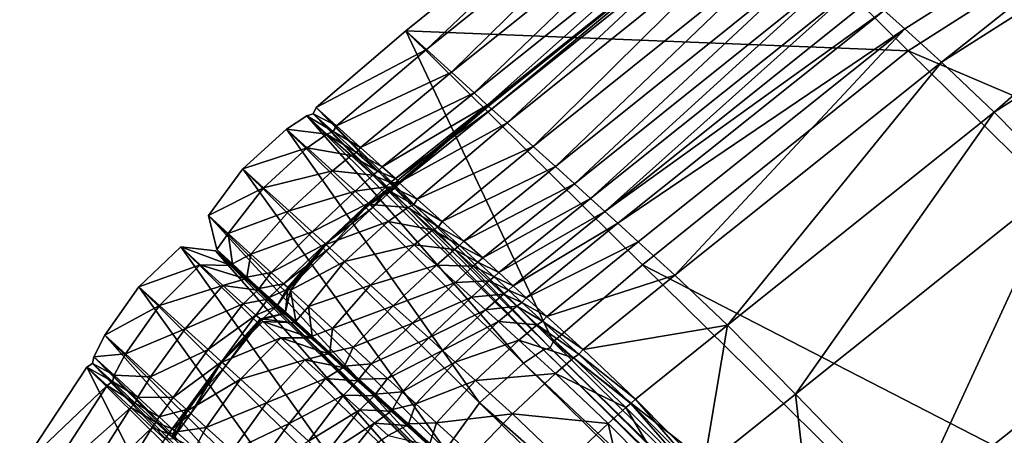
# Model space of a CAD drawing. Header units: millimetres. Extents: x 2387 to 13955, y -4964 to 364.
# Tile 765 of 1056: x 2406 to 2435, y 277 to 289. Entities that reach past the tile are written whole.
import ezdxf

# ---------------------------------------------------------------- set-up
doc = ezdxf.new("R2010")
doc.units = ezdxf.units.MM
doc.header["$MEASUREMENT"] = 0
doc.layers.add('Predefinito', color=7, linetype='Continuous', true_color=0x000000)

# ---------------------------------------------------------------- blocks, each defined once
blk = doc.blocks.new('Blocco 09')
at = {"layer": 'Predefinito'}
for points in [[(-980.766, 21.957, 765.292), (-980.158, 21.412, 765.782), (-968.609, 28.743, 765.788)], [(-968.609, 28.743, 765.788), (-980.158, 21.412, 765.782), (-979.083, 20.437, 766.582)], [(-979.083, 20.437, 766.582), (-967.538, 27.779, 766.586), (-968.609, 28.743, 765.788)], [(-968.547, 28.111, 715.808), (-980.06, 20.774, 715.808), (-987.011, 27.646, 756.787)], [(-980.06, 20.774, 715.808), (-968.547, 28.111, 715.808), (-946.606, 6.508, 600.213)], [(-967.538, 27.779, 766.586), (-979.083, 20.437, 766.582), (-977.542, 18.968, 767.447)], [(-977.542, 18.968, 767.447), (-966.002, 26.32, 767.448), (-967.538, 27.779, 766.586)], [(-994.816, 21.359, 756.775), (-987.011, 27.646, 756.787), (-980.06, 20.774, 715.808)], [(-987.011, 27.646, 756.787), (-994.816, 21.359, 756.775), (-994.208, 20.809, 759.795)], [(-994.208, 20.809, 759.795), (-986.4, 27.09, 759.816), (-987.011, 27.646, 756.787)], [(-986.4, 27.09, 759.816), (-994.208, 20.809, 759.795), (-993.471, 20.141, 761.528)], [(-993.471, 20.141, 761.528), (-985.653, 26.411, 761.561), (-986.4, 27.09, 759.816)], [(-985.653, 26.411, 761.561), (-993.471, 20.141, 761.528), (-992.807, 19.536, 762.266)], [(-992.807, 19.536, 762.266), (-984.989, 25.788, 762.302), (-985.653, 26.411, 761.561)], [(-966.002, 26.32, 767.448), (-977.542, 18.968, 767.447), (-975.537, 16.94, 768.132)], [(-984.989, 25.788, 762.302), (-992.807, 19.536, 762.266), (-992.422, 19.176, 762.3)], [(-992.422, 19.176, 762.3), (-984.627, 25.398, 762.325), (-984.989, 25.788, 762.302)], [(-984.627, 25.398, 762.325), (-992.422, 19.176, 762.3), (-992.295, 19.052, 762.146)], [(-984.581, 25.417, 762.853), (-984.627, 25.398, 762.325), (-992.407, 19.159, 762.322)], [(-992.407, 19.159, 762.322), (-992.38, 19.143, 762.848), (-984.581, 25.417, 762.853)], [(-992.295, 19.052, 762.146), (-992.407, 19.159, 762.322), (-984.627, 25.398, 762.325)], [(-984.581, 25.417, 762.853), (-992.38, 19.143, 762.848), (-991.832, 18.65, 763.744)], [(-992.295, 19.052, 762.146), (-984.521, 25.262, 762.157), (-984.627, 25.398, 762.325)], [(-984.627, 25.398, 762.325), (-984.521, 25.262, 762.157), (-992.295, 19.052, 762.146)], [(-991.832, 18.65, 763.744), (-984.022, 24.929, 763.763), (-984.581, 25.417, 762.853)], [(-984.022, 24.929, 763.763), (-991.832, 18.65, 763.744), (-991.075, 17.964, 764.596)], [(-991.075, 17.964, 764.596), (-983.26, 24.237, 764.63), (-984.022, 24.929, 763.763)], [(-983.26, 24.237, 764.63), (-991.075, 17.964, 764.596), (-990.42, 17.371, 764.989)], [(-990.42, 17.371, 764.989), (-982.605, 23.641, 765.028), (-983.26, 24.237, 764.63)], [(-982.605, 23.641, 765.028), (-990.42, 17.371, 764.989), (-989.859, 16.863, 765.081)], [(-989.859, 16.863, 765.081), (-982.045, 23.13, 765.121), (-982.605, 23.641, 765.028)], [(-982.045, 23.13, 765.121), (-989.859, 16.863, 765.081), (-989.386, 16.43, 765.033)], [(-989.386, 16.43, 765.033), (-981.572, 22.691, 765.074), (-982.045, 23.13, 765.121)], [(-981.572, 22.691, 765.074), (-989.386, 16.43, 765.033), (-988.973, 16.051, 765.027)], [(-988.973, 16.051, 765.027), (-981.155, 22.306, 765.07), (-981.572, 22.691, 765.074)], [(-980.766, 21.957, 765.292), (-981.155, 22.306, 765.07), (-988.973, 16.051, 765.027)], [(-988.973, 16.051, 765.027), (-988.592, 15.705, 765.248), (-980.766, 21.957, 765.292)], [(-980.158, 21.412, 765.782), (-980.766, 21.957, 765.292), (-988.592, 15.705, 765.248)], [(-988.592, 15.705, 765.248), (-987.99, 15.158, 765.737), (-980.158, 21.412, 765.782)], [(-980.158, 21.412, 765.782), (-987.99, 15.158, 765.737), (-986.914, 14.182, 766.538)], [(-986.914, 14.182, 766.538), (-979.083, 20.437, 766.582), (-980.158, 21.412, 765.782)], [(-994.208, 20.809, 759.795), (-994.816, 21.359, 756.775), (-997.442, 19.104, 756.738)], [(-990.486, 12.227, 715.789), (-997.442, 19.104, 756.738), (-994.816, 21.359, 756.775)], [(-980.06, 20.774, 715.808), (-987.863, 14.486, 715.803), (-994.816, 21.359, 756.775)], [(-994.816, 21.359, 756.775), (-987.863, 14.486, 715.803), (-990.486, 12.227, 715.789)], [(-997.442, 19.104, 756.738), (-996.848, 18.568, 759.731), (-994.208, 20.809, 759.795)], [(-993.471, 20.141, 761.528), (-994.208, 20.809, 759.795), (-996.848, 18.568, 759.731)], [(-987.863, 14.486, 715.803), (-980.06, 20.774, 715.808), (-958.118, -0.829, 600.213)], [(-946.606, 6.508, 600.213), (-958.118, -0.829, 600.213), (-980.06, 20.774, 715.808)], [(-979.083, 20.437, 766.582), (-986.914, 14.182, 766.538), (-985.372, 12.712, 767.404)], [(-985.372, 12.712, 767.404), (-977.542, 18.968, 767.447), (-979.083, 20.437, 766.582)], [(-996.848, 18.568, 759.731), (-996.14, 17.934, 761.432), (-993.471, 20.141, 761.528)], [(-992.807, 19.536, 762.266), (-993.471, 20.141, 761.528), (-996.14, 17.934, 761.432)], [(-996.14, 17.934, 761.432), (-995.502, 17.365, 762.16), (-992.807, 19.536, 762.266)], [(-992.422, 19.176, 762.3), (-992.807, 19.536, 762.266), (-995.502, 17.365, 762.16)], [(-990.572, 12.043, 715.78), (-997.53, 18.923, 756.713), (-997.442, 19.104, 756.738)], [(-996.848, 18.568, 759.731), (-997.442, 19.104, 756.738), (-997.53, 18.923, 756.713)], [(-997.442, 19.104, 756.738), (-990.486, 12.227, 715.789), (-990.572, 12.043, 715.78)], [(-995.502, 17.365, 762.16), (-995.117, 17.024, 762.233), (-992.422, 19.176, 762.3)], [(-992.295, 19.052, 762.146), (-992.422, 19.176, 762.3), (-995.117, 17.024, 762.233)], [(-992.38, 19.143, 762.848), (-992.407, 19.159, 762.322), (-995.06, 16.958, 762.321)], [(-994.973, 16.893, 762.128), (-995.06, 16.958, 762.321), (-992.407, 19.159, 762.322)], [(-995.06, 16.958, 762.321), (-995.014, 16.903, 762.833), (-992.38, 19.143, 762.848)], [(-991.832, 18.65, 763.744), (-992.38, 19.143, 762.848), (-995.014, 16.903, 762.833)], [(-992.407, 19.159, 762.322), (-992.295, 19.052, 762.146), (-994.973, 16.893, 762.128)], [(-991.358, 11.596, 715.803), (-998.311, 18.469, 756.775), (-997.721, 18.86, 756.738)], [(-997.127, 18.325, 759.731), (-997.721, 18.86, 756.738), (-998.311, 18.469, 756.775)], [(-996.945, 18.397, 759.688), (-997.53, 18.923, 756.713), (-997.721, 18.86, 756.738)], [(-990.765, 11.984, 715.789), (-997.721, 18.86, 756.738), (-997.53, 18.923, 756.713)], [(-997.721, 18.86, 756.738), (-990.765, 11.984, 715.789), (-991.358, 11.596, 715.803)], [(-997.721, 18.86, 756.738), (-997.127, 18.325, 759.731), (-996.945, 18.397, 759.688)], [(-997.53, 18.923, 756.713), (-996.945, 18.397, 759.688), (-996.848, 18.568, 759.731)], [(-997.53, 18.923, 756.713), (-990.572, 12.043, 715.78), (-990.765, 11.984, 715.789)], [(-995.117, 17.024, 762.233), (-994.973, 16.893, 762.128), (-992.295, 19.052, 762.146)], [(-977.542, 18.968, 767.447), (-985.372, 12.712, 767.404), (-983.37, 10.687, 768.089)], [(-983.37, 10.687, 768.089), (-975.537, 16.94, 768.132), (-977.542, 18.968, 767.447)], [(-996.14, 17.934, 761.432), (-996.848, 18.568, 759.731), (-996.945, 18.397, 759.688)], [(-995.014, 16.903, 762.833), (-994.476, 16.414, 763.687), (-991.832, 18.65, 763.744)], [(-991.075, 17.964, 764.596), (-991.832, 18.65, 763.744), (-994.476, 16.414, 763.687)], [(-997.704, 17.918, 759.795), (-998.311, 18.469, 756.775), (-999.599, 17.302, 756.787)], [(-992.647, 10.43, 715.808), (-999.599, 17.302, 756.787), (-998.311, 18.469, 756.775)], [(-998.311, 18.469, 756.775), (-991.358, 11.596, 715.803), (-992.647, 10.43, 715.808)], [(-998.311, 18.469, 756.775), (-997.704, 17.918, 759.795), (-997.127, 18.325, 759.731)], [(-996.419, 17.691, 761.432), (-997.127, 18.325, 759.731), (-997.704, 17.918, 759.795)], [(-996.257, 17.786, 761.368), (-996.945, 18.397, 759.688), (-997.127, 18.325, 759.731)], [(-997.127, 18.325, 759.731), (-996.419, 17.691, 761.432), (-996.257, 17.786, 761.368)], [(-996.945, 18.397, 759.688), (-996.257, 17.786, 761.368), (-996.14, 17.934, 761.432)], [(-995.502, 17.365, 762.16), (-996.14, 17.934, 761.432), (-996.257, 17.786, 761.368)], [(-994.476, 16.414, 763.687), (-993.74, 15.753, 764.494), (-991.075, 17.964, 764.596)], [(-990.42, 17.371, 764.989), (-991.075, 17.964, 764.596), (-993.74, 15.753, 764.494)], [(-999.599, 17.302, 756.787), (-998.987, 16.746, 759.816), (-997.704, 17.918, 759.795)], [(-996.967, 17.25, 761.528), (-997.704, 17.918, 759.795), (-998.987, 16.746, 759.816)], [(-997.704, 17.918, 759.795), (-996.967, 17.25, 761.528), (-996.419, 17.691, 761.432)], [(-995.781, 17.121, 762.16), (-996.419, 17.691, 761.432), (-996.967, 17.25, 761.528)], [(-995.638, 17.239, 762.089), (-996.257, 17.786, 761.368), (-996.419, 17.691, 761.432)], [(-996.419, 17.691, 761.432), (-995.781, 17.121, 762.16), (-995.638, 17.239, 762.089)], [(-996.257, 17.786, 761.368), (-995.638, 17.239, 762.089), (-995.502, 17.365, 762.16)], [(-995.117, 17.024, 762.233), (-995.502, 17.365, 762.16), (-995.638, 17.239, 762.089)], [(-993.74, 15.753, 764.494), (-993.104, 15.183, 764.866), (-990.42, 17.371, 764.989)], [(-989.859, 16.863, 765.081), (-990.42, 17.371, 764.989), (-993.104, 15.183, 764.866)], [(-993.646, 9.053, 715.774), (-1000.607, 15.933, 756.697), (-999.599, 17.302, 756.787)], [(-998.987, 16.746, 759.816), (-999.599, 17.302, 756.787), (-1000.607, 15.933, 756.697)], [(-999.599, 17.302, 756.787), (-992.647, 10.43, 715.808), (-993.646, 9.053, 715.774)], [(-998.987, 16.746, 759.816), (-998.24, 16.067, 761.561), (-996.967, 17.25, 761.528)], [(-996.301, 16.648, 762.266), (-996.967, 17.25, 761.528), (-998.24, 16.067, 761.561)], [(-996.967, 17.25, 761.528), (-996.301, 16.648, 762.266), (-995.781, 17.121, 762.16)], [(-995.397, 16.78, 762.233), (-995.781, 17.121, 762.16), (-996.301, 16.648, 762.266)], [(-995.26, 16.904, 762.189), (-995.638, 17.239, 762.089), (-995.781, 17.121, 762.16)], [(-995.781, 17.121, 762.16), (-995.397, 16.78, 762.233), (-995.26, 16.904, 762.189)], [(-995.638, 17.239, 762.089), (-995.26, 16.904, 762.189), (-995.117, 17.024, 762.233)], [(-996.301, 16.648, 762.266), (-995.907, 16.295, 762.298), (-995.397, 16.78, 762.233)], [(-995.253, 16.649, 762.128), (-995.397, 16.78, 762.233), (-995.907, 16.295, 762.298)], [(-995.109, 16.766, 762.117), (-995.26, 16.904, 762.189), (-995.397, 16.78, 762.233)], [(-995.397, 16.78, 762.233), (-995.253, 16.649, 762.128), (-995.109, 16.766, 762.117)], [(-995.11, 16.731, 762.824), (-995.174, 16.806, 762.321), (-995.34, 16.714, 762.321)], [(-995.253, 16.649, 762.128), (-995.34, 16.714, 762.321), (-995.174, 16.806, 762.321)], [(-994.973, 16.893, 762.128), (-995.117, 17.024, 762.233), (-995.26, 16.904, 762.189)], [(-995.26, 16.904, 762.189), (-995.109, 16.766, 762.117), (-994.973, 16.893, 762.128)], [(-995.174, 16.806, 762.321), (-995.109, 16.766, 762.117), (-995.253, 16.649, 762.128)], [(-995.109, 16.766, 762.117), (-995.174, 16.806, 762.321), (-995.06, 16.958, 762.321)], [(-995.014, 16.903, 762.833), (-995.06, 16.958, 762.321), (-995.174, 16.806, 762.321)], [(-995.174, 16.806, 762.321), (-995.11, 16.731, 762.824), (-995.014, 16.903, 762.833)], [(-994.476, 16.414, 763.687), (-995.014, 16.903, 762.833), (-995.11, 16.731, 762.824)], [(-995.06, 16.958, 762.321), (-994.973, 16.893, 762.128), (-995.109, 16.766, 762.117)], [(-993.104, 15.183, 764.866), (-992.555, 14.689, 764.953), (-989.859, 16.863, 765.081)], [(-989.386, 16.43, 765.033), (-989.859, 16.863, 765.081), (-992.555, 14.689, 764.953)], [(-975.537, 16.94, 768.132), (-983.37, 10.687, 768.089), (-980.022, 7.233, 768.671)], [(-980.022, 7.233, 768.671), (-972.181, 13.477, 768.714), (-975.537, 16.94, 768.132)], [(-1000.607, 15.933, 756.697), (-1000.032, 15.409, 759.66), (-998.987, 16.746, 759.816)], [(-998.24, 16.067, 761.561), (-998.987, 16.746, 759.816), (-1000.032, 15.409, 759.66)], [(-998.24, 16.067, 761.561), (-997.564, 15.454, 762.301), (-996.301, 16.648, 762.266)], [(-995.907, 16.295, 762.298), (-996.301, 16.648, 762.266), (-997.564, 15.454, 762.301)], [(-995.907, 16.295, 762.298), (-995.774, 16.177, 762.144), (-995.253, 16.649, 762.128)], [(-995.774, 16.177, 762.144), (-995.892, 16.279, 762.32), (-995.34, 16.714, 762.321)], [(-995.294, 16.659, 762.833), (-995.34, 16.714, 762.321), (-995.892, 16.279, 762.32)], [(-995.892, 16.279, 762.32), (-995.873, 16.255, 762.847), (-995.294, 16.659, 762.833)], [(-994.756, 16.17, 763.687), (-995.294, 16.659, 762.833), (-995.873, 16.255, 762.847)], [(-995.34, 16.714, 762.321), (-995.253, 16.649, 762.128), (-995.774, 16.177, 762.144)], [(-995.34, 16.714, 762.321), (-995.294, 16.659, 762.833), (-995.11, 16.731, 762.824)], [(-994.576, 16.246, 763.649), (-995.11, 16.731, 762.824), (-995.294, 16.659, 762.833)], [(-995.294, 16.659, 762.833), (-994.756, 16.17, 763.687), (-994.576, 16.246, 763.649)], [(-995.11, 16.731, 762.824), (-994.576, 16.246, 763.649), (-994.476, 16.414, 763.687)], [(-997.564, 15.454, 762.301), (-997.167, 15.098, 762.32), (-995.907, 16.295, 762.298)], [(-995.774, 16.177, 762.144), (-995.907, 16.295, 762.298), (-997.167, 15.098, 762.32)], [(-995.873, 16.255, 762.847), (-995.892, 16.279, 762.32), (-997.167, 15.098, 762.32)], [(-997.038, 14.984, 762.149), (-997.167, 15.098, 762.32), (-995.892, 16.279, 762.32)], [(-997.167, 15.098, 762.32), (-997.157, 15.083, 762.852), (-995.873, 16.255, 762.847)], [(-995.329, 15.758, 763.744), (-995.873, 16.255, 762.847), (-997.157, 15.083, 762.852)], [(-995.892, 16.279, 762.32), (-995.774, 16.177, 762.144), (-997.038, 14.984, 762.149)], [(-995.873, 16.255, 762.847), (-995.329, 15.758, 763.744), (-994.756, 16.17, 763.687)], [(-993.856, 15.602, 764.425), (-994.576, 16.246, 763.649), (-994.756, 16.17, 763.687)], [(-993.74, 15.753, 764.494), (-994.476, 16.414, 763.687), (-994.576, 16.246, 763.649)], [(-994.576, 16.246, 763.649), (-993.856, 15.602, 764.425), (-993.74, 15.753, 764.494)], [(-992.555, 14.689, 764.953), (-992.081, 14.257, 764.904), (-989.386, 16.43, 765.033)], [(-988.973, 16.051, 765.027), (-989.386, 16.43, 765.033), (-992.081, 14.257, 764.904)], [(-1000.032, 15.409, 759.66), (-1000.607, 15.933, 756.697), (-1000.362, 14.937, 756.425)], [(-993.372, 8.031, 715.673), (-1000.362, 14.937, 756.425), (-1000.607, 15.933, 756.697)], [(-1000.607, 15.933, 756.697), (-993.646, 9.053, 715.774), (-993.372, 8.031, 715.673)], [(-1000.032, 15.409, 759.66), (-999.367, 14.802, 761.327), (-998.24, 16.067, 761.561)], [(-997.564, 15.454, 762.301), (-998.24, 16.067, 761.561), (-999.367, 14.802, 761.327)], [(-997.167, 15.098, 762.32), (-997.038, 14.984, 762.149), (-995.774, 16.177, 762.144)], [(-994.02, 15.509, 764.494), (-994.756, 16.17, 763.687), (-995.329, 15.758, 763.744)], [(-994.756, 16.17, 763.687), (-994.02, 15.509, 764.494), (-993.856, 15.602, 764.425)], [(-992.081, 14.257, 764.904), (-991.661, 13.872, 764.899), (-988.973, 16.051, 765.027)], [(-988.592, 15.705, 765.248), (-988.973, 16.051, 765.027), (-991.661, 13.872, 764.899)], [(-997.157, 15.083, 762.852), (-996.61, 14.585, 763.763), (-995.329, 15.758, 763.744)], [(-994.571, 15.072, 764.597), (-995.329, 15.758, 763.744), (-996.61, 14.585, 763.763)], [(-995.329, 15.758, 763.744), (-994.571, 15.072, 764.597), (-994.02, 15.509, 764.494)], [(-993.104, 15.183, 764.866), (-993.74, 15.753, 764.494), (-993.856, 15.602, 764.425)], [(-991.661, 13.872, 764.899), (-991.275, 13.517, 765.122), (-988.592, 15.705, 765.248)], [(-987.99, 15.158, 765.737), (-988.592, 15.705, 765.248), (-991.275, 13.517, 765.122)], [(-1000.362, 14.937, 756.425), (-999.896, 14.509, 759.192), (-1000.032, 15.409, 759.66)], [(-999.367, 14.802, 761.327), (-1000.032, 15.409, 759.66), (-999.896, 14.509, 759.192)], [(-999.367, 14.802, 761.327), (-998.77, 14.259, 762.044), (-997.564, 15.454, 762.301)], [(-997.167, 15.098, 762.32), (-997.564, 15.454, 762.301), (-998.77, 14.259, 762.044)], [(-993.384, 14.938, 764.866), (-994.02, 15.509, 764.494), (-994.571, 15.072, 764.597)], [(-993.234, 15.048, 764.784), (-993.856, 15.602, 764.425), (-994.02, 15.509, 764.494)], [(-994.02, 15.509, 764.494), (-993.384, 14.938, 764.866), (-993.234, 15.048, 764.784)], [(-993.856, 15.602, 764.425), (-993.234, 15.048, 764.784), (-993.104, 15.183, 764.866)], [(-998.77, 14.259, 762.044), (-998.399, 13.926, 762.161), (-997.167, 15.098, 762.32)], [(-997.038, 14.984, 762.149), (-997.167, 15.098, 762.32), (-998.399, 13.926, 762.161)], [(-998.24, 13.786, 762.109), (-998.28, 13.821, 762.32), (-997.167, 15.098, 762.32)], [(-997.157, 15.083, 762.852), (-997.167, 15.098, 762.32), (-998.28, 13.821, 762.32)], [(-998.28, 13.821, 762.32), (-998.196, 13.742, 762.817), (-997.157, 15.083, 762.852)], [(-997.167, 15.098, 762.32), (-997.038, 14.984, 762.149), (-998.24, 13.786, 762.109)], [(-996.61, 14.585, 763.763), (-997.157, 15.083, 762.852), (-998.196, 13.742, 762.817)], [(-996.61, 14.585, 763.763), (-995.845, 13.889, 764.631), (-994.571, 15.072, 764.597)], [(-993.914, 14.477, 764.99), (-994.571, 15.072, 764.597), (-995.845, 13.889, 764.631)], [(-994.571, 15.072, 764.597), (-993.914, 14.477, 764.99), (-993.384, 14.938, 764.866)], [(-992.693, 14.564, 764.867), (-993.234, 15.048, 764.784), (-993.384, 14.938, 764.866)], [(-992.555, 14.689, 764.953), (-993.104, 15.183, 764.866), (-993.234, 15.048, 764.784)], [(-993.234, 15.048, 764.784), (-992.693, 14.564, 764.867), (-992.555, 14.689, 764.953)], [(-991.275, 13.517, 765.122), (-990.673, 12.967, 765.613), (-987.99, 15.158, 765.737)], [(-986.914, 14.182, 766.538), (-987.99, 15.158, 765.737), (-990.673, 12.967, 765.613)], [(-1000.845, 14.488, 759.66), (-1001.42, 15.012, 756.697), (-1002.653, 13.841, 756.787)], [(-995.702, 6.97, 715.808), (-1002.653, 13.841, 756.787), (-1001.42, 15.012, 756.697)], [(-1001.42, 15.012, 756.697), (-994.459, 8.132, 715.774), (-995.702, 6.97, 715.808)], [(-994.459, 8.132, 715.774), (-1001.42, 15.012, 756.697), (-1000.401, 14.892, 756.425)], [(-999.935, 14.464, 759.192), (-1000.401, 14.892, 756.425), (-1001.42, 15.012, 756.697)], [(-1001.42, 15.012, 756.697), (-1000.845, 14.488, 759.66), (-999.935, 14.464, 759.192)], [(-1000.401, 14.892, 756.425), (-993.411, 7.986, 715.673), (-994.459, 8.132, 715.774)], [(-1000.401, 14.892, 756.425), (-999.935, 14.464, 759.192), (-999.542, 14.157, 758.88)], [(-999.542, 14.157, 758.88), (-999.935, 14.521, 756.244), (-1000.401, 14.892, 756.425)], [(-993.411, 7.986, 715.673), (-1000.401, 14.892, 756.425), (-999.935, 14.521, 756.244)], [(-1000.362, 14.937, 756.425), (-993.372, 8.031, 715.673), (-992.926, 7.598, 715.606)], [(-992.926, 7.598, 715.606), (-999.935, 14.521, 756.244), (-1000.362, 14.937, 756.425)], [(-999.896, 14.509, 759.192), (-1000.362, 14.937, 756.425), (-999.935, 14.521, 756.244)], [(-999.896, 14.509, 759.192), (-999.476, 14.12, 760.625), (-999.367, 14.802, 761.327)], [(-998.77, 14.259, 762.044), (-999.367, 14.802, 761.327), (-999.476, 14.12, 760.625)], [(-998.399, 13.926, 762.161), (-998.24, 13.786, 762.109), (-997.038, 14.984, 762.149)], [(-992.835, 14.444, 764.953), (-993.384, 14.938, 764.866), (-993.914, 14.477, 764.99)], [(-993.384, 14.938, 764.866), (-992.835, 14.444, 764.953), (-992.693, 14.564, 764.867)], [(-1002.653, 13.841, 756.787), (-1002.042, 13.286, 759.816), (-1000.845, 14.488, 759.66)], [(-1000.18, 13.881, 761.327), (-1000.845, 14.488, 759.66), (-1002.042, 13.286, 759.816)], [(-999.516, 14.075, 760.625), (-999.935, 14.464, 759.192), (-1000.845, 14.488, 759.66)], [(-1000.845, 14.488, 759.66), (-1000.18, 13.881, 761.327), (-999.516, 14.075, 760.625)], [(-999.935, 14.521, 756.244), (-999.542, 14.157, 758.88), (-999.896, 14.509, 759.192)], [(-999.935, 14.521, 756.244), (-992.926, 7.598, 715.606), (-993.411, 7.986, 715.673)], [(-999.935, 14.464, 759.192), (-999.516, 14.075, 760.625), (-999.287, 13.912, 760.157)], [(-999.287, 13.912, 760.157), (-999.542, 14.157, 758.88), (-999.935, 14.464, 759.192)], [(-999.476, 14.12, 760.625), (-999.896, 14.509, 759.192), (-999.542, 14.157, 758.88)], [(-998.196, 13.742, 762.817), (-997.666, 13.259, 763.624), (-996.61, 14.585, 763.763)], [(-995.845, 13.889, 764.631), (-996.61, 14.585, 763.763), (-997.666, 13.259, 763.624)], [(-995.845, 13.889, 764.631), (-995.18, 13.285, 765.031), (-993.914, 14.477, 764.99)], [(-993.352, 13.967, 765.082), (-993.914, 14.477, 764.99), (-995.18, 13.285, 765.031)], [(-993.914, 14.477, 764.99), (-993.352, 13.967, 765.082), (-992.835, 14.444, 764.953)], [(-992.218, 14.131, 764.817), (-992.693, 14.564, 764.867), (-992.835, 14.444, 764.953)], [(-992.081, 14.257, 764.904), (-992.555, 14.689, 764.953), (-992.693, 14.564, 764.867)], [(-992.693, 14.564, 764.867), (-992.218, 14.131, 764.817), (-992.081, 14.257, 764.904)], [(-990.486, 12.227, 715.789), (-987.863, 14.486, 715.803), (-965.922, -7.118, 600.215)], [(-958.118, -0.829, 600.213), (-965.922, -7.118, 600.215), (-987.863, 14.486, 715.803)], [(-999.476, 14.12, 760.625), (-999.115, 13.785, 761.273), (-998.77, 14.259, 762.044)], [(-998.399, 13.926, 762.161), (-998.77, 14.259, 762.044), (-999.115, 13.785, 761.273)], [(-992.361, 14.012, 764.904), (-992.835, 14.444, 764.953), (-993.352, 13.967, 765.082)], [(-992.835, 14.444, 764.953), (-992.361, 14.012, 764.904), (-992.218, 14.131, 764.817)], [(-991.661, 13.872, 764.899), (-992.081, 14.257, 764.904), (-992.218, 14.131, 764.817)], [(-990.673, 12.967, 765.613), (-989.604, 11.998, 766.411), (-986.914, 14.182, 766.538)], [(-985.372, 12.712, 767.404), (-986.914, 14.182, 766.538), (-989.604, 11.998, 766.411)], [(-1002.042, 13.286, 759.816), (-1001.294, 12.606, 761.561), (-1000.18, 13.881, 761.327)], [(-999.583, 13.338, 762.044), (-1000.18, 13.881, 761.327), (-1001.294, 12.606, 761.561)], [(-999.155, 13.74, 761.273), (-999.516, 14.075, 760.625), (-1000.18, 13.881, 761.327)], [(-1000.18, 13.881, 761.327), (-999.583, 13.338, 762.044), (-999.155, 13.74, 761.273)], [(-999.542, 14.157, 758.88), (-999.287, 13.912, 760.157), (-999.476, 14.12, 760.625)], [(-999.516, 14.075, 760.625), (-999.155, 13.74, 761.273), (-999.083, 13.716, 760.759)], [(-999.083, 13.716, 760.759), (-999.287, 13.912, 760.157), (-999.516, 14.075, 760.625)], [(-999.115, 13.785, 761.273), (-999.476, 14.12, 760.625), (-999.287, 13.912, 760.157)], [(-999.287, 13.912, 760.157), (-999.083, 13.716, 760.759), (-999.115, 13.785, 761.273)], [(-999.115, 13.785, 761.273), (-998.823, 13.522, 761.684), (-998.399, 13.926, 762.161)], [(-998.24, 13.786, 762.109), (-998.399, 13.926, 762.161), (-998.823, 13.522, 761.684)], [(-997.666, 13.259, 763.624), (-996.963, 12.617, 764.381), (-995.845, 13.889, 764.631)], [(-995.18, 13.285, 765.031), (-995.845, 13.889, 764.631), (-996.963, 12.617, 764.381)], [(-995.18, 13.285, 765.031), (-994.613, 12.77, 765.125), (-993.352, 13.967, 765.082)], [(-992.879, 13.537, 765.034), (-993.352, 13.967, 765.082), (-994.613, 12.77, 765.125)], [(-993.352, 13.967, 765.082), (-992.879, 13.537, 765.034), (-992.361, 14.012, 764.904)], [(-991.941, 13.627, 764.899), (-992.361, 14.012, 764.904), (-992.879, 13.537, 765.034)], [(-991.793, 13.739, 764.814), (-992.218, 14.131, 764.817), (-992.361, 14.012, 764.904)], [(-992.361, 14.012, 764.904), (-991.941, 13.627, 764.899), (-991.793, 13.739, 764.814)], [(-992.218, 14.131, 764.817), (-991.793, 13.739, 764.814), (-991.661, 13.872, 764.899)], [(-996.699, 5.547, 715.803), (-1003.652, 12.419, 756.775), (-1002.653, 13.841, 756.787)], [(-1002.042, 13.286, 759.816), (-1002.653, 13.841, 756.787), (-1003.652, 12.419, 756.775)], [(-1002.653, 13.841, 756.787), (-995.702, 6.97, 715.808), (-996.699, 5.547, 715.803)], [(-998.863, 13.477, 761.684), (-999.155, 13.74, 761.273), (-999.583, 13.338, 762.044)], [(-999.155, 13.74, 761.273), (-998.863, 13.477, 761.684), (-998.844, 13.5, 761.366)], [(-998.844, 13.5, 761.366), (-999.083, 13.716, 760.759), (-999.155, 13.74, 761.273)], [(-998.823, 13.522, 761.684), (-999.115, 13.785, 761.273), (-999.083, 13.716, 760.759)], [(-999.083, 13.716, 760.759), (-998.844, 13.5, 761.366), (-998.823, 13.522, 761.684)], [(-998.823, 13.522, 761.684), (-998.576, 13.303, 761.99), (-998.24, 13.786, 762.109)], [(-998.576, 13.303, 761.99), (-998.348, 13.102, 762.32), (-998.28, 13.821, 762.32)], [(-998.28, 13.821, 762.32), (-998.24, 13.786, 762.109), (-998.576, 13.303, 761.99)], [(-998.196, 13.742, 762.817), (-998.28, 13.821, 762.32), (-998.348, 13.102, 762.32)], [(-998.348, 13.102, 762.32), (-998.043, 12.828, 762.713), (-998.196, 13.742, 762.817)], [(-997.666, 13.259, 763.624), (-998.196, 13.742, 762.817), (-998.043, 12.828, 762.713)], [(-992.879, 13.537, 765.034), (-992.468, 13.162, 765.027), (-991.941, 13.627, 764.899)], [(-991.556, 13.273, 765.122), (-991.941, 13.627, 764.899), (-992.468, 13.162, 765.027)], [(-991.402, 13.378, 765.039), (-991.793, 13.739, 764.814), (-991.941, 13.627, 764.899)], [(-991.941, 13.627, 764.899), (-991.556, 13.273, 765.122), (-991.402, 13.378, 765.039)], [(-991.275, 13.517, 765.122), (-991.661, 13.872, 764.899), (-991.793, 13.739, 764.814)], [(-991.793, 13.739, 764.814), (-991.402, 13.378, 765.039), (-991.275, 13.517, 765.122)], [(-1001.294, 12.606, 761.561), (-1000.618, 11.994, 762.301), (-999.583, 13.338, 762.044)], [(-999.212, 13.005, 762.161), (-999.583, 13.338, 762.044), (-1000.618, 11.994, 762.301)], [(-999.583, 13.338, 762.044), (-999.212, 13.005, 762.161), (-998.863, 13.477, 761.684)], [(-998.615, 13.258, 761.99), (-998.863, 13.477, 761.684), (-999.212, 13.005, 762.161)], [(-998.537, 13.229, 761.91), (-998.844, 13.5, 761.366), (-998.863, 13.477, 761.684)], [(-998.863, 13.477, 761.684), (-998.615, 13.258, 761.99), (-998.537, 13.229, 761.91)], [(-998.576, 13.303, 761.99), (-998.823, 13.522, 761.684), (-998.844, 13.5, 761.366)], [(-998.844, 13.5, 761.366), (-998.537, 13.229, 761.91), (-998.576, 13.303, 761.99)], [(-998.348, 13.102, 762.32), (-998.576, 13.303, 761.99), (-998.537, 13.229, 761.91)], [(-994.613, 12.77, 765.125), (-994.141, 12.342, 765.077), (-992.879, 13.537, 765.034)], [(-992.468, 13.162, 765.027), (-992.879, 13.537, 765.034), (-994.141, 12.342, 765.077)], [(-990.797, 12.826, 765.531), (-991.402, 13.378, 765.039), (-991.556, 13.273, 765.122)], [(-990.673, 12.967, 765.613), (-991.275, 13.517, 765.122), (-991.402, 13.378, 765.039)], [(-991.402, 13.378, 765.039), (-990.797, 12.826, 765.531), (-990.673, 12.967, 765.613)], [(-972.181, 13.477, 768.714), (-980.022, 7.233, 768.671), (-974.442, 1.476, 769.227)], [(-1003.652, 12.419, 756.775), (-1003.046, 11.867, 759.795), (-1002.042, 13.286, 759.816)], [(-1001.294, 12.606, 761.561), (-1002.042, 13.286, 759.816), (-1003.046, 11.867, 759.795)], [(-999.212, 13.005, 762.161), (-999.053, 12.865, 762.109), (-998.615, 13.258, 761.99)], [(-999.053, 12.865, 762.109), (-999.093, 12.9, 762.32), (-998.387, 13.057, 762.32)], [(-998.083, 12.783, 762.713), (-998.387, 13.057, 762.32), (-999.093, 12.9, 762.32)], [(-998.387, 13.057, 762.32), (-998.615, 13.258, 761.99), (-999.053, 12.865, 762.109)], [(-998.615, 13.258, 761.99), (-998.387, 13.057, 762.32), (-998.13, 12.87, 762.321)], [(-998.13, 12.87, 762.321), (-998.537, 13.229, 761.91), (-998.615, 13.258, 761.99)], [(-998.537, 13.229, 761.91), (-998.13, 12.87, 762.321), (-998.348, 13.102, 762.32)], [(-998.387, 13.057, 762.32), (-998.083, 12.783, 762.713), (-997.678, 12.466, 762.644)], [(-997.678, 12.466, 762.644), (-998.13, 12.87, 762.321), (-998.387, 13.057, 762.32)], [(-998.043, 12.828, 762.713), (-998.348, 13.102, 762.32), (-998.13, 12.87, 762.321)], [(-998.043, 12.828, 762.713), (-997.566, 12.39, 763.204), (-997.666, 13.259, 763.624)], [(-996.963, 12.617, 764.381), (-997.666, 13.259, 763.624), (-997.566, 12.39, 763.204)], [(-996.963, 12.617, 764.381), (-996.356, 12.064, 764.732), (-995.18, 13.285, 765.031)], [(-994.613, 12.77, 765.125), (-995.18, 13.285, 765.031), (-996.356, 12.064, 764.732)], [(-994.141, 12.342, 765.077), (-993.733, 11.971, 765.07), (-992.468, 13.162, 765.027)], [(-992.091, 12.818, 765.247), (-992.468, 13.162, 765.027), (-993.733, 11.971, 765.07)], [(-992.468, 13.162, 765.027), (-992.091, 12.818, 765.247), (-991.556, 13.273, 765.122)], [(-990.954, 12.723, 765.613), (-991.556, 13.273, 765.122), (-992.091, 12.818, 765.247)], [(-991.556, 13.273, 765.122), (-990.954, 12.723, 765.613), (-990.797, 12.826, 765.531)], [(-1000.618, 11.994, 762.301), (-1000.221, 11.638, 762.32), (-999.212, 13.005, 762.161)], [(-999.053, 12.865, 762.109), (-999.212, 13.005, 762.161), (-1000.221, 11.638, 762.32)], [(-999.009, 12.821, 762.817), (-999.093, 12.9, 762.32), (-1000.221, 11.638, 762.32)], [(-1000.092, 11.524, 762.149), (-1000.221, 11.638, 762.32), (-999.093, 12.9, 762.32)], [(-1000.221, 11.638, 762.32), (-1000.092, 11.524, 762.149), (-999.053, 12.865, 762.109)], [(-1000.221, 11.638, 762.32), (-1000.211, 11.623, 762.852), (-999.009, 12.821, 762.817)], [(-998.48, 12.337, 763.624), (-999.009, 12.821, 762.817), (-1000.211, 11.623, 762.852)], [(-999.093, 12.9, 762.32), (-999.053, 12.865, 762.109), (-1000.092, 11.524, 762.149)], [(-999.093, 12.9, 762.32), (-999.009, 12.821, 762.817), (-998.083, 12.783, 762.713)], [(-997.605, 12.345, 763.204), (-998.083, 12.783, 762.713), (-999.009, 12.821, 762.817)], [(-999.009, 12.821, 762.817), (-998.48, 12.337, 763.624), (-997.605, 12.345, 763.204)], [(-998.13, 12.87, 762.321), (-997.678, 12.466, 762.644), (-998.043, 12.828, 762.713)], [(-998.083, 12.783, 762.713), (-997.605, 12.345, 763.204), (-997.236, 12.059, 762.925)], [(-997.236, 12.059, 762.925), (-997.678, 12.466, 762.644), (-998.083, 12.783, 762.713)], [(-997.566, 12.39, 763.204), (-998.043, 12.828, 762.713), (-997.678, 12.466, 762.644)], [(-996.356, 12.064, 764.732), (-995.825, 11.581, 764.813), (-994.613, 12.77, 765.125)], [(-994.141, 12.342, 765.077), (-994.613, 12.77, 765.125), (-995.825, 11.581, 764.813)], [(-993.733, 11.971, 765.07), (-993.36, 11.63, 765.288), (-992.091, 12.818, 765.247)], [(-991.492, 12.272, 765.736), (-992.091, 12.818, 765.247), (-993.36, 11.63, 765.288)], [(-992.091, 12.818, 765.247), (-991.492, 12.272, 765.736), (-990.954, 12.723, 765.613)], [(-989.884, 11.753, 766.411), (-990.954, 12.723, 765.613), (-991.492, 12.272, 765.736)], [(-989.733, 11.862, 766.327), (-990.797, 12.826, 765.531), (-990.954, 12.723, 765.613)], [(-990.954, 12.723, 765.613), (-989.884, 11.753, 766.411), (-989.733, 11.862, 766.327)], [(-989.604, 11.998, 766.411), (-990.673, 12.967, 765.613), (-990.797, 12.826, 765.531)], [(-990.797, 12.826, 765.531), (-989.733, 11.862, 766.327), (-989.604, 11.998, 766.411)], [(-1003.046, 11.867, 759.795), (-1002.311, 11.196, 761.528), (-1001.294, 12.606, 761.561)], [(-1000.618, 11.994, 762.301), (-1001.294, 12.606, 761.561), (-1002.311, 11.196, 761.528)], [(-997.678, 12.466, 762.644), (-997.236, 12.059, 762.925), (-997.566, 12.39, 763.204)], [(-997.566, 12.39, 763.204), (-997.046, 11.911, 763.632), (-996.963, 12.617, 764.381)], [(-996.356, 12.064, 764.732), (-996.963, 12.617, 764.381), (-997.046, 11.911, 763.632)], [(-989.604, 11.998, 766.411), (-988.069, 10.538, 767.274), (-985.372, 12.712, 767.404)], [(-985.372, 12.712, 767.404), (-988.069, 10.538, 767.274), (-986.071, 8.518, 767.958)], [(-986.071, 8.518, 767.958), (-983.37, 10.687, 768.089), (-985.372, 12.712, 767.404)], [(-1003.046, 11.867, 759.795), (-1003.652, 12.419, 756.775), (-1003.967, 11.785, 756.738)], [(-997.01, 4.909, 715.789), (-1003.967, 11.785, 756.738), (-1003.652, 12.419, 756.775)], [(-1003.652, 12.419, 756.775), (-996.699, 5.547, 715.803), (-997.01, 4.909, 715.789)], [(-1000.211, 11.623, 762.852), (-999.664, 11.124, 763.763), (-998.48, 12.337, 763.624)], [(-997.776, 11.696, 764.381), (-998.48, 12.337, 763.624), (-999.664, 11.124, 763.763)], [(-997.086, 11.866, 763.632), (-997.605, 12.345, 763.204), (-998.48, 12.337, 763.624)], [(-998.48, 12.337, 763.624), (-997.776, 11.696, 764.381), (-997.086, 11.866, 763.632)], [(-997.605, 12.345, 763.204), (-997.086, 11.866, 763.632), (-996.839, 11.689, 763.132)], [(-996.839, 11.689, 763.132), (-997.236, 12.059, 762.925), (-997.605, 12.345, 763.204)], [(-997.046, 11.911, 763.632), (-997.566, 12.39, 763.204), (-997.236, 12.059, 762.925)], [(-995.825, 11.581, 764.813), (-995.349, 11.149, 764.763), (-994.141, 12.342, 765.077)], [(-993.733, 11.971, 765.07), (-994.141, 12.342, 765.077), (-995.349, 11.149, 764.763)], [(-993.36, 11.63, 765.288), (-992.762, 11.086, 765.776), (-991.492, 12.272, 765.736)], [(-990.415, 11.293, 766.537), (-991.492, 12.272, 765.736), (-992.762, 11.086, 765.776)], [(-991.492, 12.272, 765.736), (-990.415, 11.293, 766.537), (-989.884, 11.753, 766.411)], [(-990.572, 12.043, 715.78), (-990.486, 12.227, 715.789), (-968.543, -9.377, 600.223)], [(-965.922, -7.118, 600.215), (-968.543, -9.377, 600.223), (-990.486, 12.227, 715.789)], [(-1003.967, 11.785, 756.738), (-1003.377, 11.244, 759.731), (-1003.046, 11.867, 759.795)], [(-1002.311, 11.196, 761.528), (-1003.046, 11.867, 759.795), (-1003.377, 11.244, 759.731)], [(-1002.311, 11.196, 761.528), (-1001.646, 10.592, 762.266), (-1000.618, 11.994, 762.301)], [(-1000.221, 11.638, 762.32), (-1000.618, 11.994, 762.301), (-1001.646, 10.592, 762.266)], [(-996.654, 11.467, 763.835), (-997.086, 11.866, 763.632), (-997.776, 11.696, 764.381)], [(-997.236, 12.059, 762.925), (-996.839, 11.689, 763.132), (-997.046, 11.911, 763.632)], [(-997.086, 11.866, 763.632), (-996.654, 11.467, 763.835), (-996.523, 11.392, 763.238)], [(-996.523, 11.392, 763.238), (-996.839, 11.689, 763.132), (-997.086, 11.866, 763.632)], [(-997.046, 11.911, 763.632), (-996.614, 11.512, 763.835), (-996.356, 12.064, 764.732)], [(-996.614, 11.512, 763.835), (-997.046, 11.911, 763.632), (-996.839, 11.689, 763.132)], [(-995.825, 11.581, 764.813), (-996.356, 12.064, 764.732), (-996.614, 11.512, 763.835)], [(-995.349, 11.149, 764.763), (-994.919, 10.759, 764.76), (-993.733, 11.971, 765.07)], [(-993.36, 11.63, 765.288), (-993.733, 11.971, 765.07), (-994.919, 10.759, 764.76)], [(-991.358, 11.596, 715.803), (-990.765, 11.984, 715.789), (-968.822, -9.62, 600.223)], [(-990.765, 11.984, 715.789), (-990.572, 12.043, 715.78), (-968.629, -9.561, 600.228)], [(-968.629, -9.561, 600.228), (-968.822, -9.62, 600.223), (-990.765, 11.984, 715.789)], [(-968.543, -9.377, 600.223), (-968.629, -9.561, 600.228), (-990.572, 12.043, 715.78)], [(-988.204, 10.41, 767.188), (-989.733, 11.862, 766.327), (-989.884, 11.753, 766.411)], [(-988.069, 10.538, 767.274), (-989.604, 11.998, 766.411), (-989.733, 11.862, 766.327)], [(-989.733, 11.862, 766.327), (-988.204, 10.41, 767.188), (-988.069, 10.538, 767.274)], [(-1003.427, 11.054, 759.688), (-1004.006, 11.588, 756.713), (-1004.174, 11.478, 756.738)], [(-997.216, 4.602, 715.789), (-1004.174, 11.478, 756.738), (-1004.006, 11.588, 756.713)], [(-997.045, 4.71, 715.78), (-1004.006, 11.588, 756.713), (-1003.967, 11.785, 756.738)], [(-1003.377, 11.244, 759.731), (-1003.967, 11.785, 756.738), (-1004.006, 11.588, 756.713)], [(-1004.006, 11.588, 756.713), (-997.045, 4.71, 715.78), (-997.216, 4.602, 715.789)], [(-1004.006, 11.588, 756.713), (-1003.427, 11.054, 759.688), (-1003.377, 11.244, 759.731)], [(-1003.967, 11.785, 756.738), (-997.01, 4.909, 715.789), (-997.045, 4.71, 715.78)], [(-1001.646, 10.592, 762.266), (-1001.253, 10.238, 762.298), (-1000.221, 11.638, 762.32)], [(-1000.092, 11.524, 762.149), (-1000.221, 11.638, 762.32), (-1001.253, 10.238, 762.298)], [(-1001.119, 10.121, 762.144), (-1001.235, 10.226, 762.32), (-1000.221, 11.638, 762.32)], [(-1000.211, 11.623, 762.852), (-1000.221, 11.638, 762.32), (-1001.235, 10.226, 762.32)], [(-1001.235, 10.226, 762.32), (-1001.214, 10.204, 762.847), (-1000.211, 11.623, 762.852)], [(-999.664, 11.124, 763.763), (-1000.211, 11.623, 762.852), (-1001.214, 10.204, 762.847)], [(-1000.221, 11.638, 762.32), (-1000.092, 11.524, 762.149), (-1001.119, 10.121, 762.144)], [(-999.664, 11.124, 763.763), (-998.899, 10.429, 764.631), (-997.776, 11.696, 764.381)], [(-997.169, 11.143, 764.732), (-997.776, 11.696, 764.381), (-998.899, 10.429, 764.631)], [(-997.776, 11.696, 764.381), (-997.169, 11.143, 764.732), (-996.654, 11.467, 763.835)], [(-996.839, 11.689, 763.132), (-996.523, 11.392, 763.238), (-996.614, 11.512, 763.835)], [(-996.614, 11.512, 763.835), (-996.193, 11.126, 763.877), (-995.825, 11.581, 764.813)], [(-995.349, 11.149, 764.763), (-995.825, 11.581, 764.813), (-996.193, 11.126, 763.877)], [(-994.919, 10.759, 764.76), (-994.522, 10.398, 764.986), (-993.36, 11.63, 765.288)], [(-992.762, 11.086, 765.776), (-993.36, 11.63, 765.288), (-994.522, 10.398, 764.986)], [(-992.647, 10.43, 715.808), (-991.358, 11.596, 715.803), (-969.417, -10.007, 600.215)], [(-968.822, -9.62, 600.223), (-969.417, -10.007, 600.215), (-991.358, 11.596, 715.803)], [(-988.349, 10.294, 767.274), (-989.884, 11.753, 766.411), (-990.415, 11.293, 766.537)], [(-989.884, 11.753, 766.411), (-988.349, 10.294, 767.274), (-988.204, 10.41, 767.188)], [(-999.196, 1.618, 715.803), (-1006.148, 8.491, 756.775), (-1004.174, 11.478, 756.738)], [(-1003.585, 10.936, 759.731), (-1004.174, 11.478, 756.738), (-1006.148, 8.491, 756.775)], [(-1004.174, 11.478, 756.738), (-997.216, 4.602, 715.789), (-999.196, 1.618, 715.803)], [(-1004.174, 11.478, 756.738), (-1003.585, 10.936, 759.731), (-1003.427, 11.054, 759.688)], [(-1001.253, 10.238, 762.298), (-1001.119, 10.121, 762.144), (-1000.092, 11.524, 762.149)], [(-996.232, 11.081, 763.877), (-996.654, 11.467, 763.835), (-997.169, 11.143, 764.732)], [(-996.654, 11.467, 763.835), (-996.232, 11.081, 763.877), (-996.175, 11.07, 763.252)], [(-996.175, 11.07, 763.252), (-996.523, 11.392, 763.238), (-996.654, 11.467, 763.835)], [(-996.193, 11.126, 763.877), (-996.614, 11.512, 763.835), (-996.523, 11.392, 763.238)], [(-996.523, 11.392, 763.238), (-996.175, 11.07, 763.252), (-996.193, 11.126, 763.877)], [(-992.762, 11.086, 765.776), (-991.682, 10.104, 766.578), (-990.415, 11.293, 766.537)], [(-988.87, 9.822, 767.403), (-990.415, 11.293, 766.537), (-991.682, 10.104, 766.578)], [(-990.415, 11.293, 766.537), (-988.87, 9.822, 767.403), (-988.349, 10.294, 767.274)], [(-1002.754, 10.425, 761.368), (-1003.427, 11.054, 759.688), (-1003.585, 10.936, 759.731)], [(-1002.68, 10.598, 761.432), (-1003.377, 11.244, 759.731), (-1003.427, 11.054, 759.688)], [(-1003.427, 11.054, 759.688), (-1002.754, 10.425, 761.368), (-1002.68, 10.598, 761.432)], [(-1003.377, 11.244, 759.731), (-1002.68, 10.598, 761.432), (-1002.311, 11.196, 761.528)], [(-1001.646, 10.592, 762.266), (-1002.311, 11.196, 761.528), (-1002.68, 10.598, 761.432)], [(-1001.214, 10.204, 762.847), (-1000.669, 9.707, 763.744), (-999.664, 11.124, 763.763)], [(-998.899, 10.429, 764.631), (-999.664, 11.124, 763.763), (-1000.669, 9.707, 763.744)], [(-998.899, 10.429, 764.631), (-998.234, 9.825, 765.031), (-997.169, 11.143, 764.732)], [(-996.638, 10.659, 764.813), (-997.169, 11.143, 764.732), (-998.234, 9.825, 765.031)], [(-997.169, 11.143, 764.732), (-996.638, 10.659, 764.813), (-996.232, 11.081, 763.877)], [(-995.745, 10.639, 763.819), (-996.232, 11.081, 763.877), (-996.638, 10.659, 764.813)], [(-996.232, 11.081, 763.877), (-995.745, 10.639, 763.819), (-995.681, 10.622, 763.189)], [(-995.681, 10.622, 763.189), (-996.175, 11.07, 763.252), (-996.232, 11.081, 763.877)], [(-996.193, 11.126, 763.877), (-995.706, 10.684, 763.819), (-995.349, 11.149, 764.763)], [(-995.706, 10.684, 763.819), (-996.193, 11.126, 763.877), (-996.175, 11.07, 763.252)], [(-996.175, 11.07, 763.252), (-995.681, 10.622, 763.189), (-995.706, 10.684, 763.819)], [(-994.919, 10.759, 764.76), (-995.349, 11.149, 764.763), (-995.706, 10.684, 763.819)], [(-994.522, 10.398, 764.986), (-993.916, 9.847, 765.478), (-992.762, 11.086, 765.776)], [(-991.682, 10.104, 766.578), (-992.762, 11.086, 765.776), (-993.916, 9.847, 765.478)], [(-1006.148, 8.491, 756.775), (-1005.542, 7.939, 759.795), (-1003.585, 10.936, 759.731)], [(-1002.887, 10.29, 761.432), (-1003.585, 10.936, 759.731), (-1005.542, 7.939, 759.795)], [(-1003.585, 10.936, 759.731), (-1002.887, 10.29, 761.432), (-1002.754, 10.425, 761.368)], [(-995.706, 10.684, 763.819), (-995.204, 10.231, 763.83), (-994.919, 10.759, 764.76)], [(-994.522, 10.398, 764.986), (-994.919, 10.759, 764.76), (-995.204, 10.231, 763.83)], [(-1002.15, 9.86, 762.089), (-1002.754, 10.425, 761.368), (-1002.887, 10.29, 761.432)], [(-1002.051, 10.018, 762.16), (-1002.68, 10.598, 761.432), (-1002.754, 10.425, 761.368)], [(-1002.754, 10.425, 761.368), (-1002.15, 9.86, 762.089), (-1002.051, 10.018, 762.16)], [(-1002.68, 10.598, 761.432), (-1002.051, 10.018, 762.16), (-1001.646, 10.592, 762.266)], [(-1001.253, 10.238, 762.298), (-1001.646, 10.592, 762.266), (-1002.051, 10.018, 762.16)], [(-1000.669, 9.707, 763.744), (-999.914, 9.018, 764.597), (-998.899, 10.429, 764.631)], [(-998.234, 9.825, 765.031), (-998.899, 10.429, 764.631), (-999.914, 9.018, 764.597)], [(-998.234, 9.825, 765.031), (-997.667, 9.309, 765.125), (-996.638, 10.659, 764.813)], [(-996.162, 10.228, 764.763), (-996.638, 10.659, 764.813), (-997.667, 9.309, 765.125)], [(-996.638, 10.659, 764.813), (-996.162, 10.228, 764.763), (-995.745, 10.639, 763.819)], [(-995.244, 10.186, 763.83), (-995.745, 10.639, 763.819), (-996.162, 10.228, 764.763)], [(-995.745, 10.639, 763.819), (-995.244, 10.186, 763.83), (-995.132, 10.127, 763.21)], [(-995.132, 10.127, 763.21), (-995.681, 10.622, 763.189), (-995.745, 10.639, 763.819)], [(-995.204, 10.231, 763.83), (-995.706, 10.684, 763.819), (-995.681, 10.622, 763.189)], [(-995.681, 10.622, 763.189), (-995.132, 10.127, 763.21), (-995.204, 10.231, 763.83)], [(-993.646, 9.053, 715.774), (-992.647, 10.43, 715.808), (-970.705, -11.173, 600.213)], [(-969.417, -10.007, 600.215), (-970.705, -11.173, 600.213), (-992.647, 10.43, 715.808)], [(-988.204, 10.41, 767.188), (-988.349, 10.294, 767.274), (-986.351, 8.274, 767.958)], [(-988.069, 10.538, 767.274), (-988.204, 10.41, 767.188), (-986.209, 8.393, 767.871)], [(-986.351, 8.274, 767.958), (-986.209, 8.393, 767.871), (-988.204, 10.41, 767.188)], [(-986.209, 8.393, 767.871), (-986.071, 8.518, 767.958), (-988.069, 10.538, 767.274)], [(-983.37, 10.687, 768.089), (-986.071, 8.518, 767.958), (-982.727, 5.068, 768.54)], [(-982.727, 5.068, 768.54), (-980.022, 7.233, 768.671), (-983.37, 10.687, 768.089)], [(-1005.542, 7.939, 759.795), (-1004.806, 7.269, 761.528), (-1002.887, 10.29, 761.432)], [(-1002.259, 9.709, 762.16), (-1002.887, 10.29, 761.432), (-1004.806, 7.269, 761.528)], [(-1002.887, 10.29, 761.432), (-1002.259, 9.709, 762.16), (-1002.15, 9.86, 762.089)], [(-1002.051, 10.018, 762.16), (-1001.67, 9.672, 762.233), (-1001.253, 10.238, 762.298)], [(-1001.119, 10.121, 762.144), (-1001.253, 10.238, 762.298), (-1001.67, 9.672, 762.233)], [(-1001.67, 9.672, 762.233), (-1001.523, 9.546, 762.128), (-1001.119, 10.121, 762.144)], [(-1001.214, 10.204, 762.847), (-1001.235, 10.226, 762.32), (-1001.598, 9.624, 762.321)], [(-1001.523, 9.546, 762.128), (-1001.598, 9.624, 762.321), (-1001.235, 10.226, 762.32)], [(-1001.598, 9.624, 762.321), (-1001.543, 9.579, 762.833), (-1001.214, 10.204, 762.847)], [(-1000.669, 9.707, 763.744), (-1001.214, 10.204, 762.847), (-1001.543, 9.579, 762.833)], [(-1001.235, 10.226, 762.32), (-1001.119, 10.121, 762.144), (-1001.523, 9.546, 762.128)], [(-997.667, 9.309, 765.125), (-997.195, 8.881, 765.077), (-996.162, 10.228, 764.763)], [(-995.731, 9.837, 764.76), (-996.162, 10.228, 764.763), (-997.195, 8.881, 765.077)], [(-996.162, 10.228, 764.763), (-995.731, 9.837, 764.76), (-995.244, 10.186, 763.83)], [(-994.778, 9.765, 764.079), (-995.244, 10.186, 763.83), (-995.731, 9.837, 764.76)], [(-995.244, 10.186, 763.83), (-994.778, 9.765, 764.079), (-994.62, 9.665, 763.475)], [(-994.62, 9.665, 763.475), (-995.132, 10.127, 763.21), (-995.244, 10.186, 763.83)], [(-995.204, 10.231, 763.83), (-994.738, 9.81, 764.079), (-994.522, 10.398, 764.986)], [(-994.738, 9.81, 764.079), (-995.204, 10.231, 763.83), (-995.132, 10.127, 763.21)], [(-995.132, 10.127, 763.21), (-994.62, 9.665, 763.475), (-994.738, 9.81, 764.079)], [(-993.916, 9.847, 765.478), (-994.522, 10.398, 764.986), (-994.738, 9.81, 764.079)], [(-988.349, 10.294, 767.274), (-988.87, 9.822, 767.403), (-986.868, 7.798, 768.089)], [(-986.868, 7.798, 768.089), (-986.351, 8.274, 767.958), (-988.349, 10.294, 767.274)], [(-1001.776, 9.52, 762.189), (-1002.15, 9.86, 762.089), (-1002.259, 9.709, 762.16)], [(-1001.67, 9.672, 762.233), (-1002.051, 10.018, 762.16), (-1002.15, 9.86, 762.089)], [(-1002.15, 9.86, 762.089), (-1001.776, 9.52, 762.189), (-1001.67, 9.672, 762.233)], [(-997.195, 8.881, 765.077), (-996.786, 8.511, 765.07), (-995.731, 9.837, 764.76)], [(-995.335, 9.477, 764.986), (-995.731, 9.837, 764.76), (-996.786, 8.511, 765.07)], [(-995.731, 9.837, 764.76), (-995.335, 9.477, 764.986), (-994.778, 9.765, 764.079)], [(-994.738, 9.81, 764.079), (-994.107, 9.236, 764.584), (-993.916, 9.847, 765.478)], [(-992.856, 8.882, 766.274), (-993.916, 9.847, 765.478), (-994.107, 9.236, 764.584)], [(-993.916, 9.847, 765.478), (-992.856, 8.882, 766.274), (-991.682, 10.104, 766.578)], [(-990.134, 8.629, 767.446), (-991.682, 10.104, 766.578), (-992.856, 8.882, 766.274)], [(-991.682, 10.104, 766.578), (-990.134, 8.629, 767.446), (-988.87, 9.822, 767.403)], [(-1004.806, 7.269, 761.528), (-1004.139, 6.668, 762.266), (-1002.259, 9.709, 762.16)], [(-1001.877, 9.364, 762.233), (-1002.259, 9.709, 762.16), (-1004.139, 6.668, 762.266)], [(-1002.259, 9.709, 762.16), (-1001.877, 9.364, 762.233), (-1001.776, 9.52, 762.189)], [(-1001.523, 9.546, 762.128), (-1001.67, 9.672, 762.233), (-1001.776, 9.52, 762.189)], [(-1001.776, 9.52, 762.189), (-1001.62, 9.388, 762.117), (-1001.523, 9.546, 762.128)], [(-1001.62, 9.388, 762.117), (-1001.668, 9.448, 762.321), (-1001.598, 9.624, 762.321)], [(-1001.543, 9.579, 762.833), (-1001.598, 9.624, 762.321), (-1001.668, 9.448, 762.321)], [(-1001.668, 9.448, 762.321), (-1001.591, 9.388, 762.824), (-1001.543, 9.579, 762.833)], [(-1001.598, 9.624, 762.321), (-1001.523, 9.546, 762.128), (-1001.62, 9.388, 762.117)], [(-1001.006, 9.087, 763.687), (-1001.543, 9.579, 762.833), (-1001.591, 9.388, 762.824)], [(-1001.543, 9.579, 762.833), (-1001.006, 9.087, 763.687), (-1000.669, 9.707, 763.744)], [(-999.914, 9.018, 764.597), (-1000.669, 9.707, 763.744), (-1001.006, 9.087, 763.687)], [(-999.914, 9.018, 764.597), (-999.259, 8.42, 764.99), (-998.234, 9.825, 765.031)], [(-997.667, 9.309, 765.125), (-998.234, 9.825, 765.031), (-999.259, 8.42, 764.99)], [(-994.146, 9.191, 764.584), (-994.778, 9.765, 764.079), (-995.335, 9.477, 764.986)], [(-994.778, 9.765, 764.079), (-994.146, 9.191, 764.584), (-993.971, 9.076, 763.988)], [(-993.971, 9.076, 763.988), (-994.62, 9.665, 763.475), (-994.778, 9.765, 764.079)], [(-994.107, 9.236, 764.584), (-994.738, 9.81, 764.079), (-994.62, 9.665, 763.475)], [(-994.62, 9.665, 763.475), (-993.971, 9.076, 763.988), (-994.107, 9.236, 764.584)], [(-988.87, 9.822, 767.403), (-990.134, 8.629, 767.446), (-988.131, 6.603, 768.132)], [(-988.131, 6.603, 768.132), (-986.868, 7.798, 768.089), (-988.87, 9.822, 767.403)], [(-1001.62, 9.388, 762.117), (-1001.776, 9.52, 762.189), (-1001.877, 9.364, 762.233)]]:
    blk.add_3dface(points, dxfattribs=at)

msp = doc.modelspace()

# ---------------------------------------------------------------- block references
at = {"layer": 'Predefinito'}
msp.add_blockref('Blocco 09', (3412.066, 267.493), dxfattribs=at)

doc.saveas('drawing.dxf')
